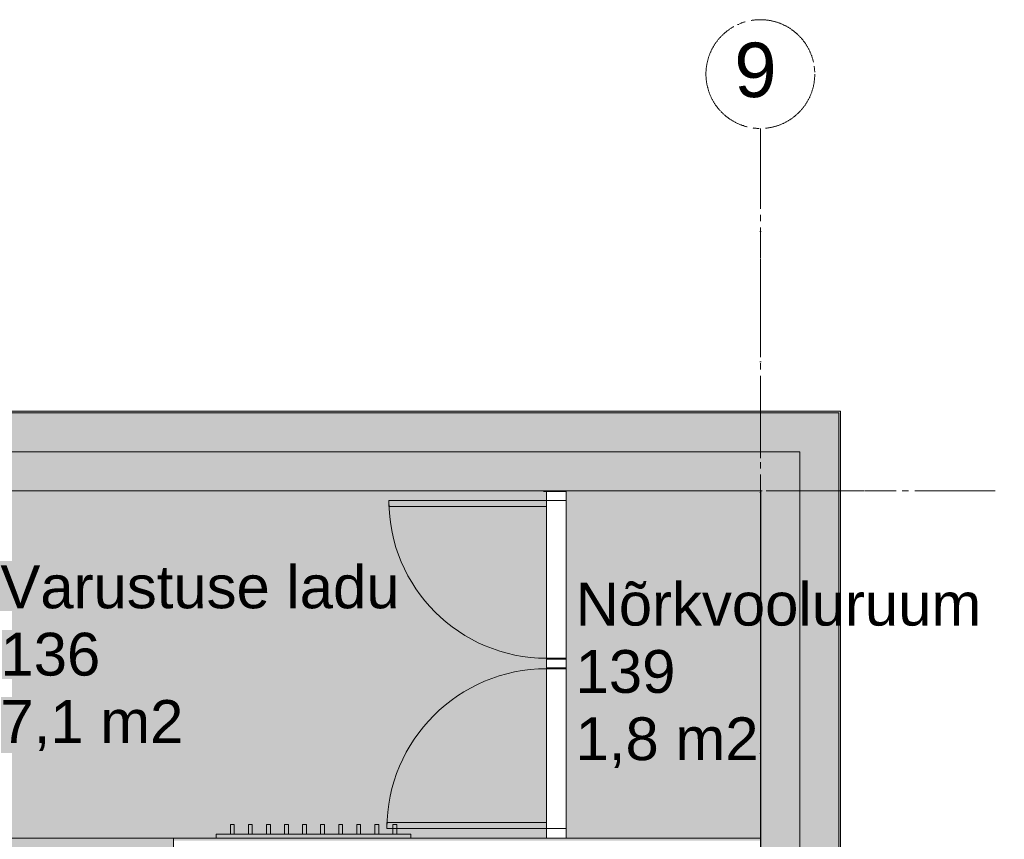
# Model space of a CAD drawing. Header units: millimetres. Extents: x -469965 to -394737, y -22321 to 14469.
# Tile 425 of 425: x -402536 to -397480, y 5632 to 9843. Entities that reach past the tile are written whole.
import ezdxf
from ezdxf.enums import TextEntityAlignment as Align

# ---------------------------------------------------------------- set-up
doc = ezdxf.new("R2010")
doc.units = ezdxf.units.MM
doc.header["$MEASUREMENT"] = 0
doc.linetypes.add('CENTER', pattern=[254, 158.75, -31.75, 31.75, -31.75])
doc.linetypes.add('Dot & Dashed', pattern=[670.277762, 352.777767, -176.388884, 0, -141.111112])
for name, color, linetype, lineweight in [('A-06-TELJED_Pen_No__253', 7, 'Continuous', 13), ('ARCHICAD Zone Stamps_Pen_No__1', 7, 'Continuous', 13), ('New_A-13-UKS_Pen_No__1', 7, 'Continuous', 13), ('New_A-WALL.IFC Model_Pen_No__1', 7, 'Continuous', 13), ('New_I-WALL.IFC Model_Pen_No__1', 7, 'Continuous', 13), ('SA santehn_Pen_No__1', 7, 'Continuous', 13)]:
    doc.layers.add(name, color=color, linetype=linetype, lineweight=lineweight)
doc.layers.add('A-AREA.IFC Model', color=7, linetype='Continuous')
doc.layers.add('New_A-WALL.IFC Model', color=7, linetype='Continuous')
doc.layers.add('New_A-WALL.IFC Model_Pen_No__160', color=7, linetype='Continuous', lineweight=0, true_color=0xe8e8e8)
doc.layers.add('New_I-WALL.IFC Model_Pen_No__160', color=7, linetype='Continuous', lineweight=0, true_color=0xe8e8e8)
doc.styles.add('GENERATED_STYLE_1', font='arial.ttf')
doc.styles.add('GENERATED_STYLE_2', font='arial.ttf')

# ---------------------------------------------------------------- blocks, each defined once
blk = doc.blocks.new('Varustuse ladu_136_39', base_point=(-402635.4, 7089.3))
at = {"layer": 'A-AREA.IFC Model', "linetype": 'Continuous', "lineweight": 0, "true_color": 0xf1e8dc}
for points in [[(-403766.3, 7422.5), (-403766.3, 5638.5), (-399830.3, 5638.5), (-399830.3, 7422.5)], [(-400531.3, 5638.5), (-400531.3, 6538.5), (-400647.3, 6538.5), (-400647.3, 5638.5)], [(-401747.2, 5638.5), (-402647.2, 5638.5), (-402647.2, 5522.5), (-401747.2, 5522.5)]]:
    blk.add_hatch(color=254, dxfattribs=at).paths.add_polyline_path(points)
at = {"layer": 'ARCHICAD Zone Stamps_Pen_No__1', "color": 7, "lineweight": 13, "style": 'GENERATED_STYLE_1'}
for tag, p in [('ROOM_NAME', (-402635.4, 7039.1)), ('ROOM_NUMBER', (-402635.4, 6693.3)), ('ROOM_AREA', (-402635.4, 6347.6))]:
    blk.add_attdef(tag, text='', height=220, dxfattribs=at).set_placement(p, align=Align.TOP_LEFT)
blk = doc.blocks.new('Nõrkvooluruum_139_42', base_point=(-399681.4, 7000.6))
at = {"layer": 'A-AREA.IFC Model', "linetype": 'Continuous', "lineweight": 0, "true_color": 0xffffff}
blk.add_hatch(color=7, dxfattribs=at).paths.add_polyline_path([(-399730.3, 7422.5), (-399730.3, 5638.5), (-398731.3, 5638.5), (-398731.3, 7422.5)])
at = {"layer": 'ARCHICAD Zone Stamps_Pen_No__1', "color": 7, "lineweight": 13, "style": 'GENERATED_STYLE_1'}
for tag, p in [('ROOM_NAME', (-399681.4, 6950.3)), ('ROOM_NUMBER', (-399681.4, 6604.6)), ('ROOM_AREA', (-399681.4, 6258.9))]:
    blk.add_attdef(tag, text='', height=220, dxfattribs=at).set_placement(p, align=Align.TOP_LEFT)
blk = doc.blocks.new('Wall_29', base_point=(-405324.8, 7622))
at = {"layer": 'New_A-WALL.IFC Model_Pen_No__160', "linetype": 'Continuous', "lineweight": 0, "true_color": 0x747474}
for points in [[(-405525.3, 7822.5), (-398330.3, 7822.5), (-398321.3, 7831.5), (-405534.3, 7831.5)], [(-405325.3, 7622.5), (-398530.3, 7622.5), (-398330.3, 7822.5), (-405525.3, 7822.5)], [(-405125.3, 7422.5), (-398730.3, 7422.5), (-398530.3, 7622.5), (-405325.3, 7622.5)]]:
    blk.add_hatch(color=8, dxfattribs=at).paths.add_polyline_path(points)
at = {"layer": 'New_A-WALL.IFC Model_Pen_No__1', "color": 7, "linetype": 'Continuous', "lineweight": 13}
for p, q in [((-405525.3, 7822.5), (-398330.3, 7822.5)), ((-405325.3, 7622.5), (-398530.3, 7622.5))]:
    blk.add_line(p, q, dxfattribs=at)
at = {"layer": 'New_A-WALL.IFC Model_Pen_No__1', "color": 7, "linetype": 'Continuous', "lineweight": 13, "flags": 128}
for points in [[(-398321.3, 7831.5), (-405534.3, 7831.5)], [(-403765.3, 7422.5), (-398730.3, 7422.5)]]:
    blk.add_lwpolyline(points, dxfattribs=at)
blk = doc.blocks.new('Wall_30', base_point=(-398530.8, 7622))
at = {"layer": 'New_A-WALL.IFC Model_Pen_No__160', "linetype": 'Continuous', "lineweight": 0, "true_color": 0x747474}
for points in [[(-398530.3, 7622.5), (-398530.3, 4922.5), (-398330.3, 4922.5), (-398330.3, 7822.5)], [(-398330.3, 7822.5), (-398330.3, 4922.5), (-398321.3, 4922.5), (-398321.3, 7831.5)], [(-398730.3, 7422.5), (-398730.3, 4922.5), (-398530.3, 4922.5), (-398530.3, 7622.5)]]:
    blk.add_hatch(color=8, dxfattribs=at).paths.add_polyline_path(points)
at = {"layer": 'New_A-WALL.IFC Model_Pen_No__1', "color": 7, "linetype": 'Continuous', "lineweight": 13}
for p, q in [((-398330.3, 7822.5), (-398330.3, 4922.5)), ((-398530.3, 7622.5), (-398530.3, 4922.5))]:
    blk.add_line(p, q, dxfattribs=at)
at = {"layer": 'New_A-WALL.IFC Model_Pen_No__1', "color": 7, "linetype": 'Continuous', "lineweight": 13, "flags": 128}
for points in [[(-398321.3, 4922.5), (-398321.3, 7831.5)], [(-398730.3, 7422.5), (-398730.3, 4922.5)], [(-398730.3, 4922.5), (-398321.3, 4922.5)]]:
    blk.add_lwpolyline(points, dxfattribs=at)
blk = doc.blocks.new('Wall Hanging Rack 23')
at = {"layer": 'SA santehn_Pen_No__1', "color": 7, "linetype": 'Continuous', "lineweight": 13, "flags": 128}
for points in [[(-500, -20), (500, -20), (500, 0), (-500, 0)], [(-407.3, -70), (-407.3, -20), (-427.3, -20), (-427.3, -70)], [(-314.5, -70), (-314.5, -20), (-334.5, -20), (-334.5, -70)], [(-221.8, -70), (-221.8, -20), (-241.8, -20), (-241.8, -70)], [(-129.1, -70), (-129.1, -20), (-149.1, -20), (-149.1, -70)], [(-36.4, -70), (-36.4, -20), (-56.4, -20), (-56.4, -70)], [(56.4, -70), (56.4, -20), (36.4, -20), (36.4, -70)], [(149.1, -70), (149.1, -20), (129.1, -20), (129.1, -70)], [(241.8, -70), (241.8, -20), (221.8, -20), (221.8, -70)], [(334.5, -70), (334.5, -20), (314.5, -20), (314.5, -70)], [(427.3, -70), (427.3, -20), (407.3, -20), (407.3, -70)]]:
    blk.add_lwpolyline(points, close=True, dxfattribs=at)

msp = doc.modelspace()

# ---------------------------------------------------------------- hatches: boundary and pattern name
at = {"layer": 'New_I-WALL.IFC Model_Pen_No__160', "linetype": 'Continuous', "lineweight": 0, "true_color": 0x747474}
for points in [[(-399833.8, 7418.5), (-399833.8, 7622), (-399846.3, 7622), (-399846.3, 7418.5)], [(-399821.3, 7418.5), (-399821.3, 7622), (-399833.8, 7622), (-399833.8, 7418.5)], [(-399755.3, 7418.5), (-399755.3, 7622), (-399821.3, 7622), (-399821.3, 7418.5)], [(-399742.8, 7418.5), (-399742.8, 7622), (-399755.3, 7622), (-399755.3, 7418.5)], [(-399730.3, 7418.5), (-399730.3, 7622), (-399742.8, 7622), (-399742.8, 7418.5)], [(-398731.5, 5638.5), (-401746.2, 5638.5), (-401746.2, 5626), (-398731.5, 5626)]]:
    msp.add_hatch(color=8, dxfattribs=at).paths.add_polyline_path(points)

# ---------------------------------------------------------------- linework, layer by layer
at = {"layer": 'A-06-TELJED_Pen_No__253', "color": 7, "linetype": 'Dot & Dashed', "lineweight": 13}
for p, q in [((-398731.5, 9284), (-398731.5, -21764.9)), ((-397527.1, 7422.5), (-440947.5, 7422.5))]:
    msp.add_line(p, q, dxfattribs=at)
at = {"layer": 'A-06-TELJED_Pen_No__253', "color": 7, "linetype": 'CENTER', "lineweight": 13}
for p, q in [((-398731.5, 9284), (-398731.5, -21764.9)), ((-397527.1, 7422.5), (-440947.5, 7422.5))]:
    msp.add_line(p, q, dxfattribs=at)
at = {"layer": 'A-06-TELJED_Pen_No__253', "color": 7, "linetype": 'Dot & Dashed', "lineweight": 13}
msp.add_circle((-398732.5, 9563.4), 279.4, dxfattribs=at)
at = {"layer": 'A-06-TELJED_Pen_No__253', "color": 7, "linetype": 'CENTER', "lineweight": 13}
msp.add_circle((-398732.5, 9563.4), 279.4, dxfattribs=at)
at = {"layer": 'A-AREA.IFC Model', "color": 254, "linetype": 'Continuous', "lineweight": 0, "true_color": 0xf1e8dc, "flags": 128}
msp.add_lwpolyline([(-403766.3, 7422.5), (-403766.3, 5638.5), (-399830.3, 5638.5), (-399830.3, 7422.5)], close=True, dxfattribs=at)
at = {"layer": 'A-AREA.IFC Model', "color": 7, "linetype": 'Continuous', "lineweight": 0, "true_color": 0xffffff, "flags": 128}
msp.add_lwpolyline([(-399730.3, 7422.5), (-399730.3, 5638.5), (-398731.3, 5638.5), (-398731.3, 7422.5)], close=True, dxfattribs=at)
at = {"layer": 'New_A-13-UKS_Pen_No__1', "color": 7, "linetype": 'Continuous', "lineweight": 13}
for points in [[(-399830.3, 7422.5), (-399830.3, 7372.5), (-399730.3, 7372.5), (-399730.3, 7422.5)], [(-399830.3, 7372.5), (-399830.3, 7342.5), (-400640.3, 7342.5), (-400640.3, 7372.5)], [(-399830.3, 6562.5), (-399830.3, 6512.5), (-399730.3, 6512.5), (-399730.3, 6562.5)], [(-399830.3, 6508.5), (-399830.3, 6558.5), (-399730.3, 6558.5), (-399730.3, 6508.5)], [(-399830.3, 5688.5), (-399830.3, 5718.5), (-400650.3, 5718.5), (-400650.3, 5688.5)], [(-399830.3, 5638.5), (-399830.3, 5688.5), (-399730.3, 5688.5), (-399730.3, 5638.5)]]:
    msp.add_lwpolyline(points, close=True, dxfattribs=at)
for centre, radius, start, end in [((-399830.3, 7372.5), 810, 179.9983, 269.9983), ((-399830.3, 5688.5), 820, 89.9983, 179.9983)]:
    msp.add_arc(centre, radius, start, end, dxfattribs=at)
at = {"layer": 'New_I-WALL.IFC Model_Pen_No__1', "color": 7, "linetype": 'Continuous', "lineweight": 13}
for p, q in [((-399730.3, 7418.5), (-399846.3, 7418.5)), ((-401746.2, 5638.5), (-401746.2, 5522.5))]:
    msp.add_line(p, q, dxfattribs=at)
for points in [[(-399846.3, 5638.5), (-401746.2, 5638.5)], [(-399846.3, 5638.5), (-399730.3, 5638.5)], [(-398731.5, 5638.5), (-399730.3, 5638.5)]]:
    msp.add_lwpolyline(points, dxfattribs=at)

# ---------------------------------------------------------------- block references
at = {"layer": 'A-AREA.IFC Model', "color": 7, "linetype": 'Continuous', "lineweight": 13}
for name, p, values in [('Varustuse ladu_136_39', (-402635.4, 7089.3), {'ROOM_NAME': 'Varustuse ladu', 'ROOM_NUMBER': '136', 'ROOM_AREA': '7,1 m2'}), ('Nõrkvooluruum_139_42', (-399681.4, 7000.6), {'ROOM_NAME': 'Nõrkvooluruum', 'ROOM_NUMBER': '139', 'ROOM_AREA': '1,8 m2'})]:
    msp.add_blockref(name, p, dxfattribs=at).add_auto_attribs(values)
at = {"layer": 'New_A-WALL.IFC Model', "color": 7, "lineweight": 35}
for name, p in [('Wall_29', (-405324.8, 7622)), ('Wall_30', (-398530.8, 7622))]:
    msp.add_blockref(name, p, dxfattribs=at)
at = {"layer": 'SA santehn_Pen_No__1', "color": 7, "linetype": 'Continuous', "lineweight": 13, "xscale": -1, "zscale": 1000, "rotation": 180}
msp.add_blockref('Wall Hanging Rack 23', (-401027.3, 5638.5), dxfattribs=at)

# ---------------------------------------------------------------- texts
at = {"layer": 'A-06-TELJED_Pen_No__253', "color": 7, "linetype": 'Continuous', "lineweight": 13, "insert": (-398648.9, 9583), "char_height": 280, "attachment_point": 6, "style": 'GENERATED_STYLE_2'}
msp.add_mtext('\\A1;{\\pqr;\\fArial Baltic|b0|i0|c186|p34;9}', dxfattribs=at)
msp.add_mtext('\\A1;{\\pqr;\\fArial Baltic|b0|i0|c186|p34;9}', dxfattribs=at)

doc.saveas('drawing.dxf')
